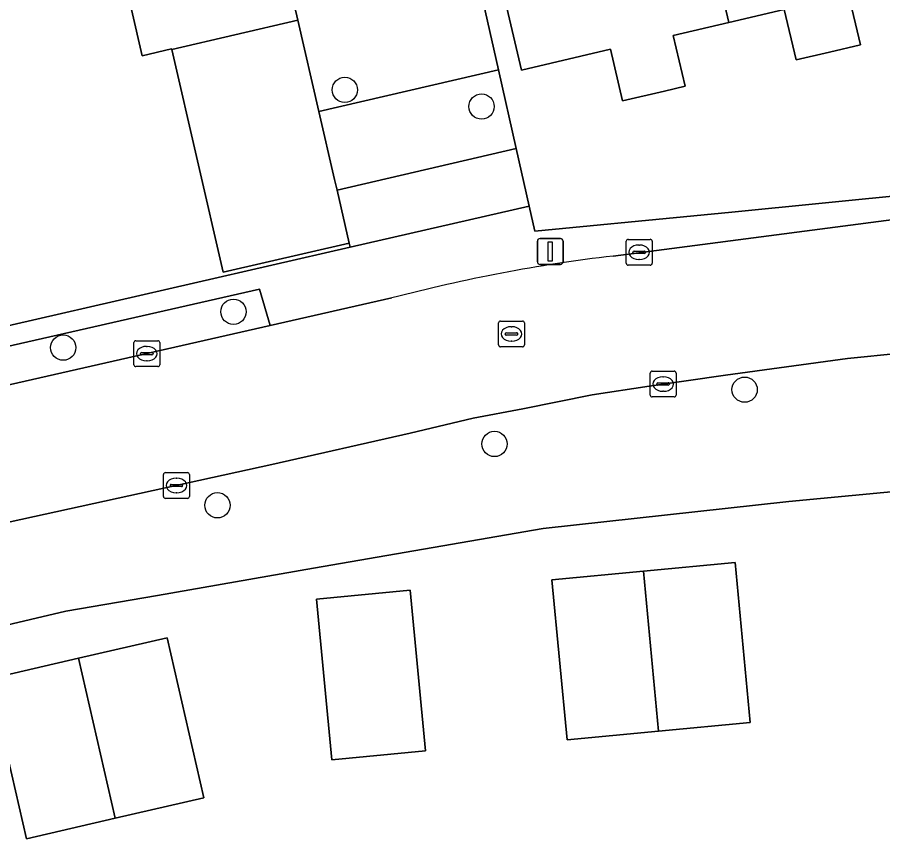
# Model space of a CAD drawing. Extents: x 158455 to 159797, y 387218 to 388672.
# Drawn here: x 159523.72 to 159557.17, y 388086.75 to 388118.5 of the extents above; entities that cross this region are included whole.
import ezdxf

# ---------------------------------------------------------------- set-up
doc = ezdxf.new("R2010")
doc.units = 0
for name, color, linetype in [('IMGEO_Boom', 7, 'Continuous'), ('IMGEO_Erf', 7, 'Continuous'), ('IMGEO_Kolk', 7, 'Continuous'), ('IMGEO_Lichtmast', 7, 'Continuous'), ('IMGEO_Muur', 7, 'Continuous'), ('IMGEO_Pand', 7, 'Continuous'), ('IMGEO_Parkeervlak_open', 7, 'Continuous'), ('IMGEO_Rijbaan_lokaal_open', 7, 'Continuous'), ('IMGEO_Rioolput', 7, 'Continuous'), ('IMGEO_Voetpad_open', 7, 'Continuous')]:
    doc.layers.add(name, color=color, linetype=linetype)

msp = doc.modelspace()

# ---------------------------------------------------------------- linework, layer by layer
at = {"layer": 'IMGEO_Boom'}
for centre in [(159536.379, 388115.694), (159541.663, 388115.049), (159532.075, 388107.119), (159525.495, 388105.731), (159551.83, 388104.107), (159542.163, 388102.008), (159531.455, 388099.638)]:
    msp.add_circle(centre, 0.489, dxfattribs=at)
at = {"layer": 'IMGEO_Erf'}
for points in [[(159521.432, 388106.135), (159536.59, 388109.61), (159536.552, 388109.775), (159531.681, 388108.649), (159529.691, 388117.257), (159529.686, 388117.278), (159528.549, 388117.015), (159527.758, 388120.438), (159532.276, 388121.482), (159531.709, 388124.159), (159525.499, 388122.723), (159524.709, 388126.146), (159530.919, 388127.58), (159530.259, 388130.329), (159529.635, 388132.93), (159523.382, 388131.485)], [(159555.849, 388119.394), (159556.307, 388117.434), (159555.106, 388117.153), (159553.819, 388116.852), (159553.362, 388118.804), (159551.215, 388118.301), (159549.071, 388117.799), (159549.531, 388115.836), (159548.738, 388115.65), (159547.113, 388115.27), (159546.646, 388117.267), (159543.202, 388116.46), (159541.365, 388124.305)], [(159540.593, 388124.124), (159542.318, 388116.467), (159543.003, 388113.424), (159543.505, 388111.195), (159543.722, 388110.234), (159549.867, 388110.831), (159551.342, 388110.973), (159612.099, 388117.025)], [(159610.914, 388105.221), (159553.542, 388099.778), (159544.045, 388098.738), (159535.172, 388097.201), (159529.134, 388096.155), (159525.601, 388095.543), (159520.122, 388094.251)]]:
    msp.add_lwpolyline(points, dxfattribs=at)
for points in [[(159548.508, 388090.911), (159544.969, 388090.575), (159544.383, 388096.754), (159547.922, 388097.089), (159551.461, 388097.425), (159552.047, 388091.247)], [(159535.875, 388089.799), (159535.285, 388096.013), (159538.905, 388096.356), (159539.494, 388090.142)], [(159530.935, 388088.332), (159527.502, 388087.541), (159524.072, 388086.751), (159522.649, 388092.932), (159526.081, 388093.723), (159529.512, 388094.513)]]:
    msp.add_lwpolyline(points, close=True, dxfattribs=at)
at = {"layer": 'IMGEO_Kolk'}
for p, q in [((159547.331, 388109.917), (159548.183, 388109.917)), ((159547.256, 388108.991), (159547.256, 388109.843)), ((159547.744, 388109.697), (159547.769, 388109.697)), ((159548.257, 388109.843), (159548.257, 388108.991)), ((159547.515, 388109.411), (159547.515, 388109.423)), ((159547.953, 388109.374), (159547.555, 388109.374)), ((159547.558, 388109.46), (159547.956, 388109.46)), ((159547.999, 388109.423), (159547.999, 388109.411)), ((159548.183, 388108.917), (159547.331, 388108.917)), ((159547.767, 388109.137), (159547.742, 388109.137)), ((159528.225, 388105.073), (159528.225, 388105.925)), ((159528.3, 388105.999), (159529.152, 388105.999)), ((159529.226, 388105.925), (159529.226, 388105.073)), ((159528.484, 388105.493), (159528.484, 388105.505)), ((159528.527, 388105.542), (159528.925, 388105.542)), ((159528.713, 388105.779), (159528.738, 388105.779)), ((159528.968, 388105.505), (159528.968, 388105.493)), ((159528.922, 388105.456), (159528.524, 388105.456)), ((159528.736, 388105.219), (159528.711, 388105.219)), ((159529.152, 388104.999), (159528.3, 388104.999)), ((159548.18, 388103.898), (159548.18, 388104.75)), ((159548.255, 388104.824), (159549.107, 388104.824)), ((159548.668, 388104.604), (159548.693, 388104.604)), ((159549.181, 388104.75), (159549.181, 388103.898)), ((159548.439, 388104.318), (159548.439, 388104.33)), ((159548.877, 388104.281), (159548.479, 388104.281)), ((159548.482, 388104.367), (159548.88, 388104.367)), ((159548.923, 388104.33), (159548.923, 388104.318)), ((159548.691, 388104.044), (159548.666, 388104.044)), ((159549.107, 388103.824), (159548.255, 388103.824)), ((159529.37, 388099.977), (159529.37, 388100.829)), ((159529.445, 388100.903), (159530.297, 388100.903)), ((159530.371, 388100.829), (159530.371, 388099.977)), ((159529.858, 388100.683), (159529.883, 388100.683)), ((159529.629, 388100.397), (159529.629, 388100.409)), ((159530.067, 388100.36), (159529.669, 388100.36)), ((159529.672, 388100.446), (159530.07, 388100.446)), ((159530.113, 388100.409), (159530.113, 388100.397)), ((159530.297, 388099.903), (159529.445, 388099.903)), ((159529.881, 388100.123), (159529.856, 388100.123))]:
    msp.add_line(p, q, dxfattribs=at)
for points in [[(159547.331, 388109.917), (159548.183, 388109.917)], [(159547.256, 388108.991), (159547.256, 388109.843)], [(159548.257, 388109.843), (159548.257, 388108.991)], [(159548.183, 388108.917), (159547.331, 388108.917)], [(159528.225, 388105.073), (159528.225, 388105.925)], [(159528.3, 388105.999), (159529.152, 388105.999)], [(159529.226, 388105.925), (159529.226, 388105.073)], [(159529.152, 388104.999), (159528.3, 388104.999)], [(159548.18, 388103.898), (159548.18, 388104.75)], [(159548.255, 388104.824), (159549.107, 388104.824)], [(159549.181, 388104.75), (159549.181, 388103.898)], [(159549.107, 388103.824), (159548.255, 388103.824)], [(159529.37, 388099.977), (159529.37, 388100.829)], [(159529.445, 388100.903), (159530.297, 388100.903)], [(159530.371, 388100.829), (159530.371, 388099.977)], [(159530.297, 388099.903), (159529.445, 388099.903)]]:
    msp.add_lwpolyline(points, dxfattribs=at)
for centre, radius, start, end in [((159547.333, 388109.841), 0.0765, 91.552, 178.448), ((159547.333, 388109.841), 0.0765, 91.552, 178.448), ((159548.181, 388109.841), 0.0765, 1.552, 88.448), ((159548.181, 388109.841), 0.0765, 1.552, 88.448), ((159547.555, 388109.42), 0.0403, 85.8775, 175.7526), ((159547.552, 388109.41), 0.0366, 178.938, 274.7102), ((159547.956, 388109.417), 0.043, 264.8664, 352.4533), ((159547.96, 388109.422), 0.0386, 1.7309, 96.639), ((159547.333, 388108.993), 0.0765, 181.552, 268.448), ((159547.333, 388108.993), 0.0765, 181.552, 268.448), ((159548.181, 388108.993), 0.0765, 271.552, 358.448), ((159548.181, 388108.993), 0.0765, 271.552, 358.448), ((159528.302, 388105.923), 0.0765, 91.552, 178.448), ((159528.302, 388105.923), 0.0765, 91.552, 178.448), ((159529.15, 388105.923), 0.0765, 1.552, 88.448), ((159529.15, 388105.923), 0.0765, 1.552, 88.448), ((159528.524, 388105.502), 0.0403, 85.8775, 175.7526), ((159528.929, 388105.504), 0.0386, 1.7309, 96.639), ((159528.521, 388105.492), 0.0366, 178.938, 274.7102), ((159528.925, 388105.499), 0.043, 264.8664, 352.4533), ((159528.302, 388105.075), 0.0765, 181.552, 268.448), ((159528.302, 388105.075), 0.0765, 181.552, 268.448), ((159529.15, 388105.075), 0.0765, 271.552, 358.448), ((159529.15, 388105.075), 0.0765, 271.552, 358.448), ((159548.257, 388104.748), 0.0765, 91.552, 178.448), ((159548.257, 388104.748), 0.0765, 91.552, 178.448), ((159549.105, 388104.748), 0.0765, 1.552, 88.448), ((159549.105, 388104.748), 0.0765, 1.552, 88.448), ((159548.479, 388104.327), 0.0403, 85.8775, 175.7526), ((159548.476, 388104.317), 0.0366, 178.938, 274.7102), ((159548.88, 388104.324), 0.043, 264.8664, 352.4533), ((159548.884, 388104.329), 0.0386, 1.7309, 96.639), ((159548.257, 388103.9), 0.0765, 181.552, 268.448), ((159548.257, 388103.9), 0.0765, 181.552, 268.448), ((159549.105, 388103.9), 0.0765, 271.552, 358.448), ((159549.105, 388103.9), 0.0765, 271.552, 358.448), ((159529.447, 388100.827), 0.0765, 91.552, 178.448), ((159529.447, 388100.827), 0.0765, 91.552, 178.448), ((159530.295, 388100.827), 0.0765, 1.552, 88.448), ((159530.295, 388100.827), 0.0765, 1.552, 88.448), ((159529.669, 388100.406), 0.0403, 85.8775, 175.7526), ((159529.666, 388100.396), 0.0366, 178.938, 274.7102), ((159530.07, 388100.403), 0.043, 264.8664, 352.4533), ((159530.074, 388100.408), 0.0386, 1.7309, 96.639), ((159529.447, 388099.979), 0.0765, 181.552, 268.448), ((159529.447, 388099.979), 0.0765, 181.552, 268.448), ((159530.295, 388099.979), 0.0765, 271.552, 358.448), ((159530.295, 388099.979), 0.0765, 271.552, 358.448)]:
    msp.add_arc(centre, radius, start, end, dxfattribs=at)
for centre, major_axis, ratio, start_param, end_param in [((159547.743, 388109.417), (-0.387, 0.002), 0.722429, 4.712389, 7.853982), ((159547.768, 388109.417), (-0.39, 0.002), 0.717154, 1.570796, 4.712389), ((159528.712, 388105.499), (-0.387, 0.002), 0.722429, 4.712389, 7.853982), ((159528.737, 388105.499), (-0.39, 0.002), 0.717154, 1.570796, 4.712389), ((159548.667, 388104.324), (-0.387, 0.002), 0.722429, 4.712389, 7.853982), ((159548.692, 388104.324), (-0.39, 0.002), 0.717154, 1.570796, 4.712389), ((159529.857, 388100.403), (-0.387, 0.002), 0.722429, 4.712389, 7.853982), ((159529.882, 388100.403), (-0.39, 0.002), 0.717154, 1.570796, 4.712389)]:
    msp.add_ellipse(centre, major_axis=major_axis, ratio=ratio, start_param=start_param, end_param=end_param, dxfattribs=at)
at = {"layer": 'IMGEO_Lichtmast'}
for p, q in [((159543.822, 388109.05), (159543.822, 388109.85)), ((159543.822, 388109.85), (159543.822, 388109.05)), ((159543.922, 388109.95), (159544.712, 388109.95)), ((159544.712, 388109.95), (159543.922, 388109.95)), ((159544.812, 388109.85), (159544.812, 388109.05)), ((159544.812, 388109.05), (159544.812, 388109.85)), ((159544.712, 388108.95), (159543.922, 388108.95)), ((159543.922, 388108.95), (159544.712, 388108.95))]:
    msp.add_line(p, q, dxfattribs=at)
msp.add_lwpolyline([(159544.242, 388109.825), (159544.392, 388109.825), (159544.392, 388109.075), (159544.242, 388109.075), (159544.242, 388109.825)], dxfattribs=at)
for centre, start, end in [((159543.922, 388109.85), 90, 180), ((159543.922, 388109.85), 90, 180), ((159544.712, 388109.85), 0, 90), ((159544.712, 388109.85), 360, 90), ((159543.922, 388109.05), 180, 270), ((159543.922, 388109.05), 180, 270), ((159544.712, 388109.05), 270, 0), ((159544.712, 388109.05), 270, 0)]:
    msp.add_arc(centre, 0.1, start, end, dxfattribs=at)
at = {"layer": 'IMGEO_Muur'}
msp.add_lwpolyline([(159529.134, 388096.155), (159535.172, 388097.201)], dxfattribs=at)
at = {"layer": 'IMGEO_Pand'}
for points in [[(159548.901, 388128.183), (159551.215, 388118.301), (159553.362, 388118.804), (159553.819, 388116.852), (159555.106, 388117.153), (159556.307, 388117.434), (159555.849, 388119.394), (159559.155, 388120.168), (159557.31, 388128.06), (159552.133, 388126.848), (159551.668, 388128.831)], [(159548.901, 388128.183), (159546.486, 388127.617), (159546.955, 388125.614), (159541.365, 388124.305), (159543.202, 388116.46), (159546.646, 388117.267), (159547.113, 388115.27), (159548.738, 388115.65), (159549.531, 388115.836), (159549.071, 388117.799), (159551.215, 388118.301)], [(159529.691, 388117.257), (159534.562, 388118.383), (159533.766, 388121.827), (159532.276, 388121.482), (159527.758, 388120.438), (159528.549, 388117.015), (159529.686, 388117.278)], [(159529.691, 388117.257), (159531.681, 388108.649), (159536.552, 388109.775), (159536.079, 388111.822), (159535.984, 388112.231), (159535.376, 388114.861), (159534.562, 388118.383)], [(159547.922, 388097.089), (159548.508, 388090.911), (159552.047, 388091.247), (159551.461, 388097.425)], [(159547.922, 388097.089), (159544.383, 388096.754), (159544.969, 388090.575), (159548.508, 388090.911)], [(159535.875, 388089.799), (159539.494, 388090.142), (159538.905, 388096.356), (159535.285, 388096.013)], [(159527.502, 388087.541), (159530.935, 388088.332), (159529.512, 388094.513), (159526.081, 388093.723)], [(159527.502, 388087.541), (159526.081, 388093.723), (159522.649, 388092.932), (159524.072, 388086.751)]]:
    msp.add_lwpolyline(points, close=True, dxfattribs=at)
at = {"layer": 'IMGEO_Parkeervlak_open'}
msp.add_lwpolyline([(159533.487, 388106.582), (159533.086, 388107.993), (159508.925, 388102.505), (159509.322, 388101.093)], close=True, dxfattribs=at)
at = {"layer": 'IMGEO_Rijbaan_lokaal_open'}
for points in [[(159538.589, 388133.015), (159539.405, 388134.236), (159538.095, 388139.76), (159534.883, 388138.999), (159533.468, 388144.686), (159533.351, 388144.654), (159530.34, 388143.958), (159527.331, 388143.263), (159527.143, 388143.22), (159527.32, 388142.549), (159528.052, 388139.782), (159528.823, 388136.444), (159529.635, 388132.93), (159530.259, 388130.329), (159530.919, 388127.58), (159531.709, 388124.159), (159532.276, 388121.482), (159533.766, 388121.827), (159534.562, 388118.383), (159535.376, 388114.861), (159542.318, 388116.467), (159540.593, 388124.124)], [(159535.984, 388112.231), (159536.079, 388111.822), (159543.003, 388113.424), (159542.318, 388116.467), (159535.376, 388114.861)], [(159543.505, 388111.195), (159543.003, 388113.424), (159536.079, 388111.822), (159536.552, 388109.775), (159536.59, 388109.61)]]:
    msp.add_lwpolyline(points, close=True, dxfattribs=at)
for points in [[(159533.554, 388101.208), (159538.9, 388102.419), (159541.334, 388103.002), (159543.26, 388103.36), (159545.943, 388103.906), (159548.139, 388104.247), (159551.094, 388104.665), (159555.807, 388105.309), (159557.858, 388105.524), (159558.853, 388105.628), (159559.497, 388105.684), (159559.016, 388110.828), (159557.892, 388110.719), (159546.751, 388109.273)], [(159538.199, 388107.652), (159533.487, 388106.582), (159509.322, 388101.093), (159510.5, 388096.163), (159533.554, 388101.208)]]:
    msp.add_lwpolyline(points, dxfattribs=at)
msp.add_arc((159553.968, 388047.828), 61.867, 96.69901, 104.76675, dxfattribs=at)
at = {"layer": 'IMGEO_Rioolput'}
for p, q in [((159542.319, 388105.834), (159542.319, 388106.686)), ((159542.394, 388106.76), (159543.246, 388106.76)), ((159542.807, 388106.54), (159542.832, 388106.54)), ((159543.32, 388106.686), (159543.32, 388105.834)), ((159542.578, 388106.254), (159542.578, 388106.266)), ((159543.016, 388106.217), (159542.618, 388106.217)), ((159542.621, 388106.303), (159543.019, 388106.303)), ((159543.062, 388106.266), (159543.062, 388106.254)), ((159542.83, 388105.98), (159542.805, 388105.98)), ((159543.246, 388105.76), (159542.394, 388105.76))]:
    msp.add_line(p, q, dxfattribs=at)
for points in [[(159542.319, 388105.834), (159542.319, 388106.686)], [(159542.394, 388106.76), (159543.246, 388106.76)], [(159543.32, 388106.686), (159543.32, 388105.834)], [(159543.246, 388105.76), (159542.394, 388105.76)]]:
    msp.add_lwpolyline(points, dxfattribs=at)
for centre, radius, start, end in [((159542.396, 388106.684), 0.0765, 91.552, 178.448), ((159542.396, 388106.684), 0.0765, 91.552, 178.448), ((159543.244, 388106.684), 0.0765, 1.552, 88.448), ((159543.244, 388106.684), 0.0765, 1.552, 88.448), ((159542.618, 388106.263), 0.0403, 85.8775, 175.7526), ((159542.615, 388106.253), 0.0366, 178.938, 274.7102), ((159543.019, 388106.26), 0.043, 264.8664, 352.4533), ((159543.023, 388106.265), 0.0386, 1.7309, 96.639), ((159542.396, 388105.836), 0.0765, 181.552, 268.448), ((159542.396, 388105.836), 0.0765, 181.552, 268.448), ((159543.244, 388105.836), 0.0765, 271.552, 358.448), ((159543.244, 388105.836), 0.0765, 271.552, 358.448)]:
    msp.add_arc(centre, radius, start, end, dxfattribs=at)
for centre, major_axis, ratio, start_param, end_param in [((159542.806, 388106.26), (-0.387, 0.002), 0.722429, 4.712389, 7.853982), ((159542.831, 388106.26), (-0.39, 0.002), 0.717154, 1.570796, 4.712389)]:
    msp.add_ellipse(centre, major_axis=major_axis, ratio=ratio, start_param=start_param, end_param=end_param, dxfattribs=at)
at = {"layer": 'IMGEO_Voetpad_open'}
for points in [[(159627.656, 388089.603), (159620.626, 388112.926), (159620.708, 388113.103), (159612.783, 388117.978), (159612.099, 388117.025), (159551.342, 388110.973), (159549.867, 388110.831), (159543.722, 388110.234), (159543.505, 388111.195), (159536.59, 388109.61), (159521.432, 388106.135), (159518.467, 388105.46), (159512.862, 388104.176), (159507.981, 388103.058), (159508.095, 388100.814), (159509.322, 388101.093), (159508.925, 388102.505), (159533.086, 388107.993), (159533.487, 388106.582), (159538.199, 388107.652)], [(159546.751, 388109.273), (159557.892, 388110.719), (159559.016, 388110.828), (159561.853, 388111.105), (159571.096, 388112.005), (159609.292, 388115.529)], [(159609.847, 388110.493), (159608.275, 388110.344), (159608.443, 388108.728), (159591.316, 388107.107), (159591.139, 388108.722), (159582.662, 388107.92), (159582.825, 388106.303), (159557.945, 388103.9), (159557.858, 388105.524), (159555.807, 388105.309), (159551.094, 388104.665), (159548.139, 388104.247), (159545.943, 388103.906), (159543.26, 388103.36), (159541.334, 388103.002), (159538.9, 388102.419), (159533.554, 388101.208), (159510.5, 388096.163)], [(159520.122, 388094.251), (159525.601, 388095.543), (159529.134, 388096.155), (159535.172, 388097.201), (159544.045, 388098.738), (159553.542, 388099.778), (159610.914, 388105.221)]]:
    msp.add_lwpolyline(points, dxfattribs=at)
msp.add_arc((159553.968, 388047.828), 61.867, 96.69901, 104.76675, dxfattribs=at)

doc.saveas('drawing.dxf')
